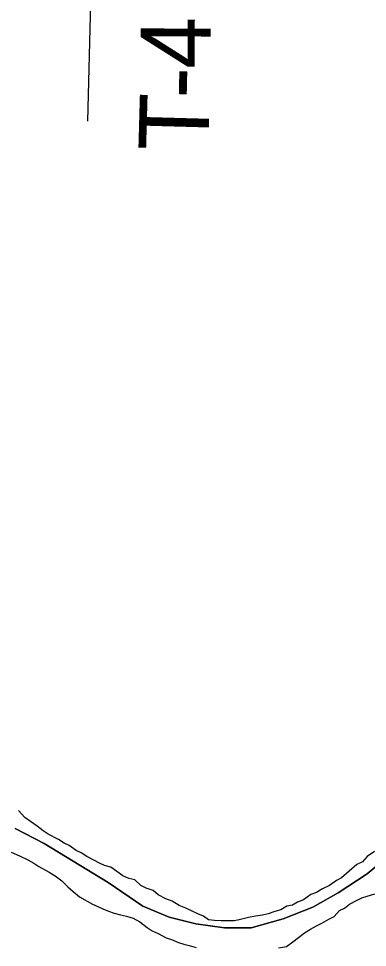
# Model space of a CAD drawing. Extents: x -59 to 82, y -3 to 49.
# Drawn here: x -52.032 to -51.748, y 44.317 to 45.072 of the extents above; entities that cross this region are included whole.
import ezdxf

# ---------------------------------------------------------------- set-up
doc = ezdxf.new("R2010")
doc.units = 0
for name, color, linetype in [('GM_X_Corporation', 7, 'Continuous'), ('GM_X_Major_River', 7, 'Continuous'), ('GM_X_Township_Road', 7, 'Continuous'), ('GM_X_Township_Road_Text', 7, 'Continuous')]:
    doc.layers.add(name, color=color, linetype=linetype)

msp = doc.modelspace()

# ---------------------------------------------------------------- linework, layer by layer
at = {"layer": 'GM_X_Corporation'}
for p, q in [((-52.03482, 44.41356), (-52.01144, 44.40148)), ((-52.01144, 44.40148), (-52.03482, 44.41356)), ((-52.01144, 44.40148), (-51.95921, 44.36981)), ((-51.95921, 44.36981), (-52.01144, 44.40148)), ((-51.74874, 44.37689), (-51.72708, 44.39478)), ((-51.72708, 44.39478), (-51.74874, 44.37689)), ((-51.77234, 44.36125), (-51.74874, 44.37689)), ((-51.74874, 44.37689), (-51.77234, 44.36125)), ((-51.95921, 44.36981), (-51.93114, 44.3506)), ((-51.93114, 44.3506), (-51.95921, 44.36981)), ((-51.79299, 44.34983), (-51.77234, 44.36125)), ((-51.77234, 44.36125), (-51.79299, 44.34983)), ((-51.93114, 44.3506), (-51.9097, 44.34151)), ((-51.9097, 44.34151), (-51.93114, 44.3506)), ((-51.81709, 44.34025), (-51.79299, 44.34983)), ((-51.79299, 44.34983), (-51.81709, 44.34025)), ((-51.9097, 44.34151), (-51.88797, 44.33623)), ((-51.88797, 44.33623), (-51.9097, 44.34151)), ((-51.84313, 44.33291), (-51.81709, 44.34025)), ((-51.81709, 44.34025), (-51.84313, 44.33291)), ((-51.88797, 44.33623), (-51.86476, 44.33288)), ((-51.86476, 44.33288), (-51.88797, 44.33623)), ((-51.86476, 44.33288), (-51.84313, 44.33291)), ((-51.84313, 44.33291), (-51.86476, 44.33288))]:
    msp.add_line(p, q, dxfattribs=at)
at = {"layer": 'GM_X_Major_River'}
for p, q in [((-52.02696, 44.4226), (-52.03227, 44.42829)), ((-52.02241, 44.4192), (-52.02696, 44.4226)), ((-52.0171, 44.41541), (-52.02241, 44.4192)), ((-52.01217, 44.41163), (-52.0171, 44.41541)), ((-52.008, 44.40898), (-52.01217, 44.41163)), ((-51.99967, 44.40482), (-52.008, 44.40898)), ((-51.99512, 44.40179), (-51.99967, 44.40482)), ((-51.99095, 44.3999), (-51.99512, 44.40179)), ((-51.98526, 44.39574), (-51.99095, 44.3999)), ((-52.03826, 44.39452), (-52.03144, 44.39149)), ((-52.03144, 44.39149), (-52.02461, 44.38809)), ((-51.98109, 44.39384), (-51.98526, 44.39574)), ((-51.97654, 44.39082), (-51.98109, 44.39384)), ((-51.7426, 44.39496), (-51.74865, 44.39078)), ((-52.02461, 44.38809), (-52.01969, 44.38544)), ((-52.01969, 44.38544), (-52.01552, 44.38279)), ((-51.97086, 44.38779), (-51.97654, 44.39082)), ((-51.96631, 44.38552), (-51.97086, 44.38779)), ((-51.96214, 44.38363), (-51.96631, 44.38552)), ((-51.95722, 44.38212), (-51.96214, 44.38363)), ((-51.75696, 44.38432), (-51.76339, 44.379)), ((-51.75242, 44.3866), (-51.75696, 44.38432)), ((-51.74865, 44.39078), (-51.75242, 44.3866)), ((-52.01552, 44.38279), (-52.00718, 44.37825)), ((-52.00718, 44.37825), (-52.00225, 44.37523)), ((-51.94736, 44.37531), (-51.95722, 44.38212)), ((-51.76339, 44.379), (-51.76943, 44.37368)), ((-52.00225, 44.37523), (-51.99694, 44.37106)), ((-51.99694, 44.37106), (-51.99201, 44.36614)), ((-51.94243, 44.37304), (-51.94736, 44.37531)), ((-51.93751, 44.37191), (-51.94243, 44.37304)), ((-51.93258, 44.36736), (-51.93751, 44.37191)), ((-51.77359, 44.3714), (-51.77926, 44.36722)), ((-51.76943, 44.37368), (-51.77359, 44.3714)), ((-51.99201, 44.36614), (-51.98784, 44.36235)), ((-51.98784, 44.36235), (-51.98253, 44.35819)), ((-51.92841, 44.3651), (-51.93258, 44.36736)), ((-51.92273, 44.36321), (-51.92841, 44.3651)), ((-51.91856, 44.3598), (-51.92273, 44.36321)), ((-51.78985, 44.36151), (-51.79439, 44.35999)), ((-51.78493, 44.36455), (-51.78985, 44.36151)), ((-51.77926, 44.36722), (-51.78493, 44.36455)), ((-51.98253, 44.35819), (-51.97192, 44.35213)), ((-51.91249, 44.35639), (-51.91856, 44.3598)), ((-51.90719, 44.35451), (-51.91249, 44.35639)), ((-51.9015, 44.3511), (-51.90719, 44.35451)), ((-51.80535, 44.3539), (-51.80951, 44.35124)), ((-51.80044, 44.35581), (-51.80535, 44.3539)), ((-51.79439, 44.35999), (-51.80044, 44.35581)), ((-51.76295, 44.35207), (-51.75728, 44.35511)), ((-51.75728, 44.35511), (-51.75312, 44.35739)), ((-51.75312, 44.35739), (-51.74858, 44.35854)), ((-51.74858, 44.35854), (-51.74253, 44.36044)), ((-51.97192, 44.35213), (-51.96775, 44.35024)), ((-51.96775, 44.35024), (-51.96358, 44.34835)), ((-51.96358, 44.34835), (-51.95904, 44.34646)), ((-51.95904, 44.34646), (-51.95449, 44.34495)), ((-51.8962, 44.34883), (-51.9015, 44.3511)), ((-51.89203, 44.34694), (-51.8962, 44.34883)), ((-51.88635, 44.3443), (-51.89203, 44.34694)), ((-51.82389, 44.34629), (-51.82918, 44.34438)), ((-51.81897, 44.34743), (-51.82389, 44.34629)), ((-51.81405, 44.35047), (-51.81897, 44.34743)), ((-51.80951, 44.35124), (-51.81405, 44.35047)), ((-51.77542, 44.34219), (-51.77127, 44.34712)), ((-51.77127, 44.34712), (-51.76711, 44.34902)), ((-51.76711, 44.34902), (-51.76295, 44.35207)), ((-51.95449, 44.34495), (-51.94918, 44.34344)), ((-51.94918, 44.34344), (-51.94426, 44.34231)), ((-51.94426, 44.34231), (-51.93896, 44.3408)), ((-51.93896, 44.3408), (-51.93365, 44.33778)), ((-51.8818, 44.34241), (-51.88635, 44.3443)), ((-51.87763, 44.33938), (-51.8818, 44.34241)), ((-51.87271, 44.339), (-51.87763, 44.33938)), ((-51.86741, 44.33863), (-51.87271, 44.339)), ((-51.85681, 44.33865), (-51.86741, 44.33863)), ((-51.85265, 44.33942), (-51.85681, 44.33865)), ((-51.84508, 44.34132), (-51.85265, 44.33942)), ((-51.8394, 44.34247), (-51.84508, 44.34132)), ((-51.83372, 44.34324), (-51.8394, 44.34247)), ((-51.82918, 44.34438), (-51.83372, 44.34324)), ((-51.78563, 44.33686), (-51.77996, 44.3399)), ((-51.77996, 44.3399), (-51.77542, 44.34219)), ((-51.93365, 44.33778), (-51.92759, 44.33323)), ((-51.92759, 44.33323), (-51.92342, 44.33058)), ((-51.79962, 44.32887), (-51.79471, 44.33191)), ((-51.79471, 44.33191), (-51.78979, 44.33458)), ((-51.78979, 44.33458), (-51.78563, 44.33686)), ((-51.92342, 44.33058), (-51.91849, 44.32831)), ((-51.91849, 44.32831), (-51.91205, 44.32491)), ((-51.91205, 44.32491), (-51.90788, 44.3234)), ((-51.90788, 44.3234), (-51.9022, 44.32113)), ((-51.80907, 44.32165), (-51.80454, 44.32507)), ((-51.80454, 44.32507), (-51.79962, 44.32887)), ((-51.9022, 44.32113), (-51.89765, 44.31962)), ((-51.89765, 44.31962), (-51.89348, 44.31849)), ((-51.89348, 44.31849), (-51.8878, 44.31698)), ((-51.8208, 44.3167), (-51.81436, 44.31785)), ((-51.81436, 44.31785), (-51.80907, 44.32165))]:
    msp.add_line(p, q, dxfattribs=at)
at = {"layer": 'GM_X_Township_Road'}
msp.add_line((-51.97353, 45.08455), (-51.97617, 44.98831), dxfattribs=at)

# ---------------------------------------------------------------- texts
at = {"layer": 'GM_X_Township_Road_Text'}
for s, rotation, p in [('4', 89.63201, (-51.87619, 45.0306)), ('-', 88.67649, (-51.87674, 45.00624)), ('T', 88.40981, (-51.87793, 44.96347))]:
    msp.add_text(s, height=0.05682, rotation=rotation, dxfattribs=at).set_placement(p)

doc.saveas('drawing.dxf')
